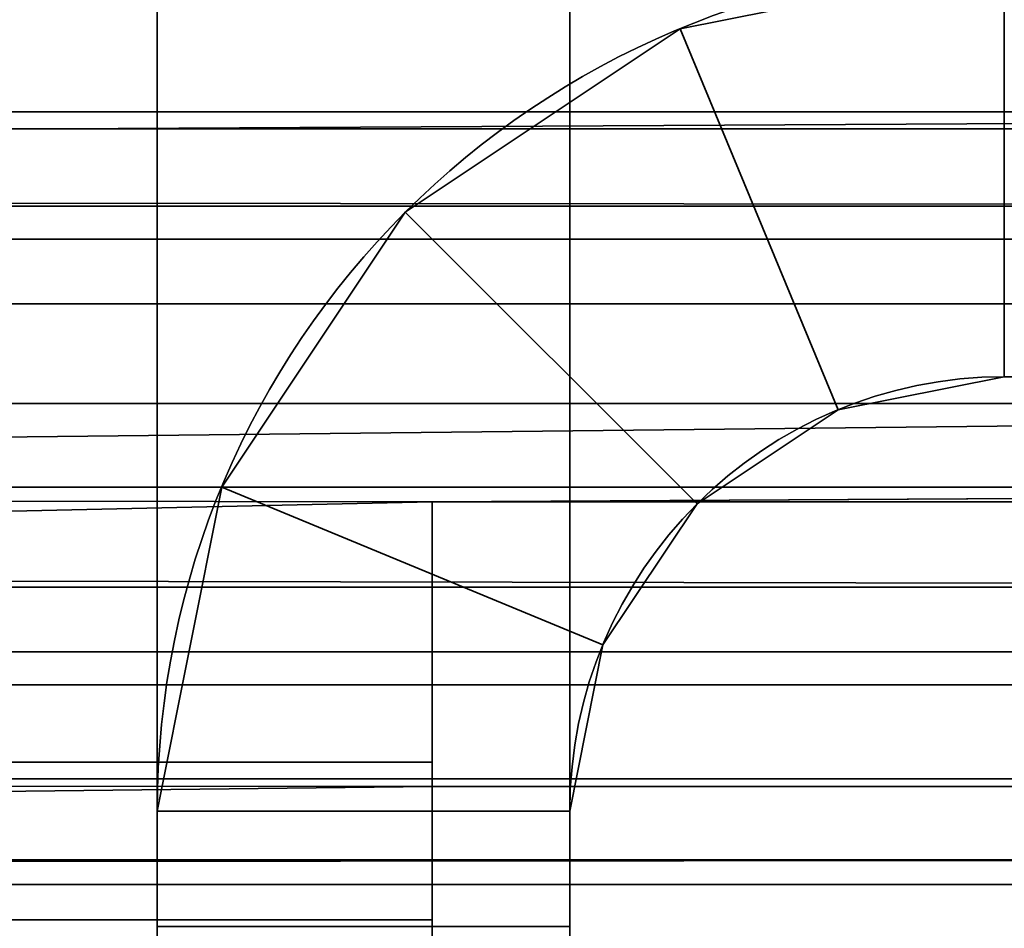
# Model space of a CAD drawing. Header units: millimetres. Extents: x -508 to 6708, y -110 to 248.
# Tile 400 of 656: x 301 to 304.58, y 12.99 to 16.3. Entities that reach past the tile are written whole.
import ezdxf

# ---------------------------------------------------------------- set-up
doc = ezdxf.new("R2010")
doc.units = ezdxf.units.MM
doc.layers.add('151', color=7, linetype='Continuous', true_color=0xffffff)

# ---------------------------------------------------------------- blocks, each defined once
blk = doc.blocks.new('UG_SURFACE_001')
at = {"layer": '151', "color": 252, "linetype": 'Continuous', "lineweight": 35}
for points in [[(507.5, -5.3, 2215.25), (507.5, 229.4, 2215.25), (-507.5, 229.4, 2215.25), (-507.5, -5.3, 2215.25)], [(-357.5, -5.3, 2065.2499), (-357.5, 229.4, 2065.2499), (357.5, 229.4, 2065.2499), (357.5, -5.3, 2065.2499)]]:
    blk.add_3dface(points, dxfattribs=at)
blk = doc.blocks.new('UG_SURFACE_205')
at = {"layer": '151', "color": 252, "linetype": 'Continuous', "lineweight": 35}
for points in [[(-314.5, -22.22, 2021.75), (314.5, -22.22, 2021.75), (314.5, 61.62, 2021.75), (-314.5, 61.62, 2021.75)], [(-313, -22.22, 2020.2501), (-313, 61.62, 2020.2501), (313, 61.62, 2020.2501), (313, -22.22, 2020.2501)]]:
    blk.add_3dface(points, dxfattribs=at)
blk = doc.blocks.new('UG_SURFACE_208')
at = {"layer": '151', "color": 7, "linetype": 'Continuous', "lineweight": 35}
for points in [[(-307.6246, 13.2428, 2014.8747), (-307.9577, 13.1529, 2015.2078), (307.9577, 13.1529, 2015.2078)], [(-307.6246, 13.2428, 2014.8747), (307.9577, 13.1529, 2015.2078), (307.6246, 13.2428, 2014.8747)], [(307.6246, 13.2428, 2014.8747), (-305.4727, 12.7126, 2012.7227), (-307.6246, 13.2428, 2014.8747)], [(307.6246, 13.2428, 2014.8747), (305.4727, 12.7126, 2012.7227), (-305.4727, 12.7126, 2012.7227)], [(307.9577, 13.1529, 2015.2078), (-307.9577, 13.1529, 2015.2078), (-310.367, 12.5024, 2017.617), (310.367, 12.5024, 2017.617)]]:
    blk.add_3dface(points, dxfattribs=at)
blk = doc.blocks.new('UG_SURFACE_211')
at = {"layer": '151', "color": 252, "linetype": 'Continuous', "lineweight": 35}
for points in [[(260.7, 15.9013, 2020.0155), (312, 15.9013, 2020.0155), (312, 17.08, 2020.2501), (260.7, 17.08, 2020.2501)], [(260.7, 16.4754, 2018.6298), (312, 16.4754, 2018.6298), (312, 15.9628, 2018.2872), (260.7, 15.9628, 2018.2872)], [(260.7, 15.6732, 2017.8893), (312, 15.9628, 2018.2872), (312, 15.6203, 2017.7746)], [(260.7, 15.6732, 2017.8893), (260.7, 15.9628, 2018.2872), (312, 15.9628, 2018.2872)], [(260.7, 14.9021, 2019.3479), (312, 14.9021, 2019.3479), (312, 15.9013, 2020.0155), (260.7, 15.9013, 2020.0155)], [(312, 15.6203, 2017.7746), (258.2, 15.6203, 2017.7746), (260.7, 15.6732, 2017.8893)], [(312, 15.5, 2017.17), (258.2, 15.5, 2017.17), (258.2, 15.6203, 2017.7746), (312, 15.6203, 2017.7746)], [(258.2, 15.5, 2017.17), (312, 15.5, 2017.17), (260.7, 15.5, 2015.1505)], [(312, 15.5, 2017.17), (312, 15.5, 2011.8301), (260.7, 15.5, 2011.8301), (260.7, 15.5, 2015.1505)], [(260.7, 15.5, 2011.8301), (312, 15.5, 2011.8301), (312, 15.2655, 2010.6514), (260.7, 15.2655, 2010.6514)], [(260.7, 15.2655, 2010.6514), (312, 15.2655, 2010.6514), (312, 14.5979, 2009.6521), (260.7, 14.5979, 2009.6521)], [(312, 14.9021, 2019.3479), (260.7, 14.9021, 2019.3479), (260.7, 14.3376, 2018.5719)], [(260.7, 14.3376, 2018.5719), (312, 14.2345, 2018.3487), (312, 14.9021, 2019.3479)], [(260.7, 14.5979, 2009.6521), (312, 14.5979, 2009.6521), (302.5, 14.5451, 2009.6006)], [(302.5, 14.5451, 2009.6006), (260.7, 13.5987, 2008.9846), (260.7, 14.5979, 2009.6521)], [(312, 14.5979, 2009.6521), (312, 14.5451, 2009.6006), (302.5, 14.5451, 2009.6006)], [(302.5, 14.5451, 2009.6006), (302.5, 13.5987, 2008.9846), (260.7, 13.5987, 2008.9846)], [(302.5, 13.5987, 2008.9846), (302.5, 14.5451, 2009.6006), (302.5, 13.5102, 2010.6864), (302.5, 13.0246, 2010.3703)], [(302.5, 13.5102, 2010.6864), (302.5, 14.5451, 2009.6006), (312, 14.5451, 2009.6006), (312, 13.5102, 2010.6864)], [(260.7, 14.3376, 2018.5719), (258.2, 14.3376, 2018.5719), (258.2, 14.2345, 2018.3487), (312, 14.2345, 2018.3487)], [(312, 14.2345, 2018.3487), (258.2, 14.2345, 2018.3487), (258.2, 14, 2017.17), (312, 14, 2017.17)], [(260.7, 14, 2015.1505), (312, 14, 2011.8301), (246.8, 14, 2017.17)], [(258.2, 14, 2017.17), (246.8, 14, 2017.17), (312, 14, 2011.8301)], [(312, 14, 2011.8301), (312, 14, 2017.17), (258.2, 14, 2017.17)], [(260.7, 14, 2015.1505), (260.7, 14, 2011.8301), (312, 14, 2011.8301)], [(260.7, 13.8797, 2011.2255), (312, 13.8797, 2011.2255), (312, 14, 2011.8301), (260.7, 14, 2011.8301)], [(260.7, 13.5372, 2010.7129), (312, 13.5372, 2010.7129), (312, 13.8797, 2011.2255), (260.7, 13.8797, 2011.2255)], [(302.5, 12.42, 2008.75), (260.7, 12.42, 2008.75), (260.7, 13.5987, 2008.9846), (302.5, 13.5987, 2008.9846)], [(302.5, 12.42, 2008.75), (302.5, 13.5987, 2008.9846), (302.5, 13.0246, 2010.3703), (302.5, 12.42, 2010.2501)], [(302.5, 13.5102, 2010.6864), (260.7, 13.5372, 2010.7129), (260.7, 13.0246, 2010.3703)], [(302.5, 13.5102, 2010.6864), (312, 13.5102, 2010.6864), (312, 13.5372, 2010.7129), (260.7, 13.5372, 2010.7129)], [(260.7, 13.0246, 2010.3703), (302.5, 13.0246, 2010.3703), (302.5, 13.5102, 2010.6864)], [(302.5, 13.0246, 2010.3703), (260.7, 13.0246, 2010.3703), (260.7, 12.42, 2010.2501), (302.5, 12.42, 2010.2501)]]:
    blk.add_3dface(points, dxfattribs=at)
blk = doc.blocks.new('UG_SURFACE_212')
at = {"layer": '151', "color": 252, "linetype": 'Continuous', "lineweight": 35}
for points in [[(303, 18, 62.55), (303, 13, 62.55), (301.5, 13, 62.55), (301.5, 18, 62.55)], [(303, 13, 73.95), (303, 18, 73.95), (301.5, 18, 73.95), (301.5, 13, 73.95)], [(303, 18, 1933.9499), (301.5, 18, 1933.9499), (301.5, 13, 1933.9499), (303, 13, 1933.9499)], [(301.5, 18, 1922.55), (303, 18, 1922.55), (303, 13, 1922.55), (301.5, 13, 1922.55)], [(303, 18, 1623.95), (301.5, 18, 1623.95), (301.5, 13, 1623.95), (303, 13, 1623.95)], [(303, 18, 1612.55), (303, 13, 1612.55), (301.5, 13, 1612.55), (301.5, 18, 1612.55)], [(303, 13, 1313.9499), (303, 18, 1313.9499), (301.5, 18, 1313.9499), (301.5, 13, 1313.9499)], [(303, 18, 1302.55), (303, 13, 1302.55), (301.5, 13, 1302.55), (301.5, 18, 1302.55)], [(303, 18, 1003.95), (301.5, 18, 1003.95), (301.5, 13, 1003.95), (303, 13, 1003.95)], [(303, 18, 992.55), (303, 13, 992.55), (301.5, 13, 992.55), (301.5, 18, 992.55)], [(303, 13, 693.95), (303, 18, 693.95), (301.5, 18, 693.95), (301.5, 13, 693.95)], [(303, 18, 682.55), (303, 13, 682.55), (301.5, 13, 682.55), (301.5, 18, 682.55)], [(303, 18, 372.55), (303, 13, 372.55), (301.5, 13, 372.55), (301.5, 18, 372.55)], [(301.5, 13, 73.95), (301.5, 18, 62.55), (301.5, 13, 62.55)], [(301.5, 13, 73.95), (301.5, 18, 73.95), (301.5, 18, 62.55)], [(301.5, 13, 383.95), (301.5, 18, 372.55), (301.5, 13, 372.55)], [(301.5, 13, 383.95), (301.5, 18, 383.95), (301.5, 18, 372.55)], [(301.5, 13, 693.95), (301.5, 18, 682.55), (301.5, 13, 682.55)], [(301.5, 13, 693.95), (301.5, 18, 693.95), (301.5, 18, 682.55)], [(301.5, 13, 1003.95), (301.5, 18, 992.55), (301.5, 13, 992.55)], [(301.5, 13, 1003.95), (301.5, 18, 1003.95), (301.5, 18, 992.55)], [(301.5, 13, 1313.9499), (301.5, 18, 1313.9499), (301.5, 18, 1302.55), (301.5, 13, 1302.55)], [(301.5, 13, 1623.95), (301.5, 18, 1612.55), (301.5, 13, 1612.55)], [(301.5, 13, 1623.95), (301.5, 18, 1623.95), (301.5, 18, 1612.55)], [(301.5, 13, 1933.9499), (301.5, 18, 1933.9499), (301.5, 18, 1922.55), (301.5, 13, 1922.55)], [(303, 18, 383.95), (301.5, 18, 383.95), (301.5, 13, 383.95), (303, 13, 383.95)], [(303, 13, 1922.55), (303, 18, 1933.9499), (303, 13, 1933.9499)], [(303, 13, 1922.55), (303, 18, 1922.55), (303, 18, 1933.9499)], [(303, 13, 682.55), (303, 18, 682.55), (303, 18, 693.95), (303, 13, 693.95)], [(303, 13, 1612.55), (303, 18, 1623.95), (303, 13, 1623.95)], [(303, 13, 1612.55), (303, 18, 1612.55), (303, 18, 1623.95)], [(303, 13, 372.55), (303, 18, 383.95), (303, 13, 383.95)], [(303, 13, 372.55), (303, 18, 372.55), (303, 18, 383.95)], [(303, 13, 1302.55), (303, 18, 1313.9499), (303, 13, 1313.9499)], [(303, 13, 1302.55), (303, 18, 1302.55), (303, 18, 1313.9499)], [(303, 13, 62.55), (303, 18, 73.95), (303, 13, 73.95)], [(303, 13, 62.55), (303, 18, 62.55), (303, 18, 73.95)], [(303, 13, 992.55), (303, 18, 992.55), (303, 18, 1003.95), (303, 13, 1003.95)], [(304.58, 16.5, 2006.2499), (303.4013, 16.2655, 2006.2499), (303.9754, 14.8797, 2006.2499), (304.58, 15, 2006.2499)], [(304.58, 16.5, 2006.2499), (304.58, 16.5, 1936.45), (303.4013, 16.2655, 1936.45), (303.4013, 16.2655, 2006.2499)], [(304.58, 15, -5.75), (303.9754, 14.8797, -5.75), (303.4013, 16.2655, -5.75), (304.58, 16.5, -5.75)], [(304.58, 16.5, 60.05), (304.58, 16.5, -5.75), (303.4013, 16.2655, -5.75), (303.4013, 16.2655, 60.05)], [(304.58, 16.5, 60.05), (303.4013, 16.2655, 60.05), (303.9754, 14.8797, 60.05), (304.58, 15, 60.05)], [(304.58, 15, 1936.45), (303.9754, 14.8797, 1936.45), (303.4013, 16.2655, 1936.45), (304.58, 16.5, 1936.45)], [(304.58, 16.5, 1920.05), (303.4013, 16.2655, 1920.05), (303.9754, 14.8797, 1920.05), (304.58, 15, 1920.05)], [(304.58, 16.5, 1920.05), (304.58, 16.5, 1626.4499), (303.4013, 16.2655, 1626.4499), (303.4013, 16.2655, 1920.05)], [(304.58, 15, 1626.4499), (303.9754, 14.8797, 1626.4499), (303.4013, 16.2655, 1626.4499), (304.58, 16.5, 1626.4499)], [(304.58, 16.5, 1610.05), (303.4013, 16.2655, 1610.05), (303.9754, 14.8797, 1610.05), (304.58, 15, 1610.05)], [(304.58, 16.5, 1610.05), (304.58, 16.5, 1316.45), (303.4013, 16.2655, 1316.45), (303.4013, 16.2655, 1610.05)], [(304.58, 15, 1316.45), (303.9754, 14.8797, 1316.45), (303.4013, 16.2655, 1316.45), (304.58, 16.5, 1316.45)], [(304.58, 16.5, 1300.05), (303.4013, 16.2655, 1300.05), (303.9754, 14.8797, 1300.05), (304.58, 15, 1300.05)], [(304.58, 16.5, 1300.05), (304.58, 16.5, 1006.4501), (303.4013, 16.2655, 1006.4501), (303.4013, 16.2655, 1300.05)], [(304.58, 15, 1006.4501), (303.9754, 14.8797, 1006.4501), (303.4013, 16.2655, 1006.4501), (304.58, 16.5, 1006.4501)], [(304.58, 16.5, 990.05), (303.4013, 16.2655, 990.05), (303.9754, 14.8797, 990.05), (304.58, 15, 990.05)], [(304.58, 16.5, 990.05), (304.58, 16.5, 696.45), (303.4013, 16.2655, 696.45), (303.4013, 16.2655, 990.05)], [(304.58, 15, 696.45), (303.9754, 14.8797, 696.45), (303.4013, 16.2655, 696.45), (304.58, 16.5, 696.45)], [(304.58, 16.5, 680.05), (303.4013, 16.2655, 680.05), (303.9754, 14.8797, 680.05), (304.58, 15, 680.05)], [(304.58, 16.5, 680.05), (304.58, 16.5, 386.45), (303.4013, 16.2655, 386.45), (303.4013, 16.2655, 680.05)], [(304.58, 15, 386.45), (303.9754, 14.8797, 386.45), (303.4013, 16.2655, 386.45), (304.58, 16.5, 386.45)], [(304.58, 16.5, 370.05), (304.58, 16.5, 76.45), (303.4013, 16.2655, 76.45), (303.4013, 16.2655, 370.05)], [(304.58, 15, 76.45), (303.9754, 14.8797, 76.45), (303.4013, 16.2655, 76.45), (304.58, 16.5, 76.45)], [(304.58, 16.5, 370.05), (303.4013, 16.2655, 370.05), (303.9754, 14.8797, 370.05), (304.58, 15, 370.05)], [(303.4628, 14.5372, 2006.2499), (303.9754, 14.8797, 2006.2499), (303.4013, 16.2655, 2006.2499), (302.4021, 15.5979, 2006.2499)], [(303.4013, 16.2655, 2006.2499), (303.4013, 16.2655, 1936.45), (302.4021, 15.5979, 1936.45), (302.4021, 15.5979, 2006.2499)], [(302.4021, 15.5979, -5.75), (303.4013, 16.2655, -5.75), (303.9754, 14.8797, -5.75), (303.4628, 14.5372, -5.75)], [(303.4013, 16.2655, 60.05), (303.4013, 16.2655, -5.75), (302.4021, 15.5979, -5.75), (302.4021, 15.5979, 60.05)], [(303.4628, 14.5372, 60.05), (303.9754, 14.8797, 60.05), (303.4013, 16.2655, 60.05), (302.4021, 15.5979, 60.05)], [(302.4021, 15.5979, 1936.45), (303.4013, 16.2655, 1936.45), (303.9754, 14.8797, 1936.45), (303.4628, 14.5372, 1936.45)], [(303.4628, 14.5372, 1920.05), (303.9754, 14.8797, 1920.05), (303.4013, 16.2655, 1920.05), (302.4021, 15.5979, 1920.05)], [(303.4013, 16.2655, 1920.05), (303.4013, 16.2655, 1626.4499), (302.4021, 15.5979, 1626.4499), (302.4021, 15.5979, 1920.05)], [(302.4021, 15.5979, 1626.4499), (303.4013, 16.2655, 1626.4499), (303.9754, 14.8797, 1626.4499), (303.4628, 14.5372, 1626.4499)], [(303.4628, 14.5372, 1610.05), (303.9754, 14.8797, 1610.05), (303.4013, 16.2655, 1610.05), (302.4021, 15.5979, 1610.05)], [(303.4013, 16.2655, 1610.05), (303.4013, 16.2655, 1316.45), (302.4021, 15.5979, 1316.45), (302.4021, 15.5979, 1610.05)], [(302.4021, 15.5979, 1316.45), (303.4013, 16.2655, 1316.45), (303.9754, 14.8797, 1316.45), (303.4628, 14.5372, 1316.45)], [(303.4628, 14.5372, 1300.05), (303.9754, 14.8797, 1300.05), (303.4013, 16.2655, 1300.05), (302.4021, 15.5979, 1300.05)], [(303.4013, 16.2655, 1300.05), (303.4013, 16.2655, 1006.4501), (302.4021, 15.5979, 1006.4501), (302.4021, 15.5979, 1300.05)], [(302.4021, 15.5979, 1006.4501), (303.4013, 16.2655, 1006.4501), (303.9754, 14.8797, 1006.4501), (303.4628, 14.5372, 1006.4501)], [(303.4628, 14.5372, 990.05), (303.9754, 14.8797, 990.05), (303.4013, 16.2655, 990.05), (302.4021, 15.5979, 990.05)], [(303.4013, 16.2655, 990.05), (303.4013, 16.2655, 696.45), (302.4021, 15.5979, 696.45), (302.4021, 15.5979, 990.05)], [(302.4021, 15.5979, 696.45), (303.4013, 16.2655, 696.45), (303.9754, 14.8797, 696.45), (303.4628, 14.5372, 696.45)], [(303.4628, 14.5372, 680.05), (303.9754, 14.8797, 680.05), (303.4013, 16.2655, 680.05), (302.4021, 15.5979, 680.05)], [(303.4013, 16.2655, 680.05), (303.4013, 16.2655, 386.45), (302.4021, 15.5979, 386.45), (302.4021, 15.5979, 680.05)], [(302.4021, 15.5979, 386.45), (303.4013, 16.2655, 386.45), (303.9754, 14.8797, 386.45), (303.4628, 14.5372, 386.45)], [(303.4013, 16.2655, 370.05), (303.4013, 16.2655, 76.45), (302.4021, 15.5979, 76.45), (302.4021, 15.5979, 370.05)], [(302.4021, 15.5979, 76.45), (303.4013, 16.2655, 76.45), (303.9754, 14.8797, 76.45), (303.4628, 14.5372, 76.45)], [(303.4628, 14.5372, 370.05), (303.9754, 14.8797, 370.05), (303.4013, 16.2655, 370.05), (302.4021, 15.5979, 370.05)], [(303.1203, 14.0246, 2006.2499), (303.4628, 14.5372, 2006.2499), (302.4021, 15.5979, 2006.2499), (301.7344, 14.5987, 2006.2499)], [(302.4021, 15.5979, 2006.2499), (302.4021, 15.5979, 1936.45), (301.7344, 14.5987, 1936.45), (301.7344, 14.5987, 2006.2499)], [(301.7344, 14.5987, -5.75), (302.4021, 15.5979, -5.75), (303.4628, 14.5372, -5.75), (303.1203, 14.0246, -5.75)], [(302.4021, 15.5979, 60.05), (302.4021, 15.5979, -5.75), (301.7344, 14.5987, -5.75), (301.7344, 14.5987, 60.05)], [(302.4021, 15.5979, 60.05), (301.7344, 14.5987, 60.05), (303.1203, 14.0246, 60.05), (303.4628, 14.5372, 60.05)], [(303.4628, 14.5372, 1936.45), (303.1203, 14.0246, 1936.45), (301.7344, 14.5987, 1936.45), (302.4021, 15.5979, 1936.45)], [(302.4021, 15.5979, 1920.05), (301.7344, 14.5987, 1920.05), (303.1203, 14.0246, 1920.05), (303.4628, 14.5372, 1920.05)], [(302.4021, 15.5979, 1920.05), (302.4021, 15.5979, 1626.4499), (301.7344, 14.5987, 1626.4499), (301.7344, 14.5987, 1920.05)], [(303.4628, 14.5372, 1626.4499), (303.1203, 14.0246, 1626.4499), (301.7344, 14.5987, 1626.4499), (302.4021, 15.5979, 1626.4499)], [(302.4021, 15.5979, 1610.05), (301.7344, 14.5987, 1610.05), (303.1203, 14.0246, 1610.05), (303.4628, 14.5372, 1610.05)], [(302.4021, 15.5979, 1610.05), (302.4021, 15.5979, 1316.45), (301.7344, 14.5987, 1316.45), (301.7344, 14.5987, 1610.05)], [(303.4628, 14.5372, 1316.45), (303.1203, 14.0246, 1316.45), (301.7344, 14.5987, 1316.45), (302.4021, 15.5979, 1316.45)], [(302.4021, 15.5979, 1300.05), (301.7344, 14.5987, 1300.05), (303.1203, 14.0246, 1300.05), (303.4628, 14.5372, 1300.05)], [(302.4021, 15.5979, 1300.05), (302.4021, 15.5979, 1006.4501), (301.7344, 14.5987, 1006.4501), (301.7344, 14.5987, 1300.05)], [(303.4628, 14.5372, 1006.4501), (303.1203, 14.0246, 1006.4501), (301.7344, 14.5987, 1006.4501), (302.4021, 15.5979, 1006.4501)], [(302.4021, 15.5979, 990.05), (301.7344, 14.5987, 990.05), (303.1203, 14.0246, 990.05), (303.4628, 14.5372, 990.05)], [(302.4021, 15.5979, 990.05), (302.4021, 15.5979, 696.45), (301.7344, 14.5987, 696.45), (301.7344, 14.5987, 990.05)], [(303.4628, 14.5372, 696.45), (303.1203, 14.0246, 696.45), (301.7344, 14.5987, 696.45), (302.4021, 15.5979, 696.45)], [(302.4021, 15.5979, 680.05), (301.7344, 14.5987, 680.05), (303.1203, 14.0246, 680.05), (303.4628, 14.5372, 680.05)], [(302.4021, 15.5979, 680.05), (302.4021, 15.5979, 386.45), (301.7344, 14.5987, 386.45), (301.7344, 14.5987, 680.05)], [(303.4628, 14.5372, 386.45), (303.1203, 14.0246, 386.45), (301.7344, 14.5987, 386.45), (302.4021, 15.5979, 386.45)], [(302.4021, 15.5979, 370.05), (302.4021, 15.5979, 76.45), (301.7344, 14.5987, 76.45), (301.7344, 14.5987, 370.05)], [(303.4628, 14.5372, 76.45), (303.1203, 14.0246, 76.45), (301.7344, 14.5987, 76.45), (302.4021, 15.5979, 76.45)], [(302.4021, 15.5979, 370.05), (301.7344, 14.5987, 370.05), (303.1203, 14.0246, 370.05), (303.4628, 14.5372, 370.05)], [(303.9754, 14.8797, 2006.2499), (303.9754, 14.8797, 1936.45), (304.58, 15, 1936.45), (304.58, 15, 2006.2499)], [(303.9754, 14.8797, 60.05), (303.9754, 14.8797, -5.75), (304.58, 15, -5.75), (304.58, 15, 60.05)], [(303.9754, 14.8797, 1920.05), (303.9754, 14.8797, 1626.4499), (304.58, 15, 1626.4499), (304.58, 15, 1920.05)], [(303.9754, 14.8797, 1610.05), (303.9754, 14.8797, 1316.45), (304.58, 15, 1316.45), (304.58, 15, 1610.05)], [(303.9754, 14.8797, 1300.05), (303.9754, 14.8797, 1006.4501), (304.58, 15, 1006.4501), (304.58, 15, 1300.05)], [(303.9754, 14.8797, 990.05), (303.9754, 14.8797, 696.45), (304.58, 15, 696.45), (304.58, 15, 990.05)], [(303.9754, 14.8797, 680.05), (303.9754, 14.8797, 386.45), (304.58, 15, 386.45), (304.58, 15, 680.05)], [(303.9754, 14.8797, 370.05), (303.9754, 14.8797, 76.45), (304.58, 15, 76.45), (304.58, 15, 370.05)], [(303.4628, 14.5372, 2006.2499), (303.4628, 14.5372, 1936.45), (303.9754, 14.8797, 1936.45), (303.9754, 14.8797, 2006.2499)], [(303.4628, 14.5372, 60.05), (303.4628, 14.5372, -5.75), (303.9754, 14.8797, -5.75), (303.9754, 14.8797, 60.05)], [(303.4628, 14.5372, 1920.05), (303.4628, 14.5372, 1626.4499), (303.9754, 14.8797, 1626.4499), (303.9754, 14.8797, 1920.05)], [(303.4628, 14.5372, 1610.05), (303.4628, 14.5372, 1316.45), (303.9754, 14.8797, 1316.45), (303.9754, 14.8797, 1610.05)], [(303.4628, 14.5372, 1300.05), (303.4628, 14.5372, 1006.4501), (303.9754, 14.8797, 1006.4501), (303.9754, 14.8797, 1300.05)], [(303.4628, 14.5372, 990.05), (303.4628, 14.5372, 696.45), (303.9754, 14.8797, 696.45), (303.9754, 14.8797, 990.05)], [(303.4628, 14.5372, 680.05), (303.4628, 14.5372, 386.45), (303.9754, 14.8797, 386.45), (303.9754, 14.8797, 680.05)], [(303.4628, 14.5372, 370.05), (303.4628, 14.5372, 76.45), (303.9754, 14.8797, 76.45), (303.9754, 14.8797, 370.05)], [(303, 13.42, 2006.2499), (303.1203, 14.0246, 2006.2499), (301.7344, 14.5987, 2006.2499), (301.5, 13.42, 2006.2499)], [(301.7344, 14.5987, 2006.2499), (301.7344, 14.5987, 1936.45), (301.5, 13.42, 1936.45), (301.5, 13.42, 2006.2499)], [(301.5, 13.42, -5.75), (301.7344, 14.5987, -5.75), (303.1203, 14.0246, -5.75), (303, 13.42, -5.75)], [(301.7344, 14.5987, 60.05), (301.7344, 14.5987, -5.75), (301.5, 13.42, -5.75), (301.5, 13.42, 60.05)], [(303, 13.42, 60.05), (303.1203, 14.0246, 60.05), (301.7344, 14.5987, 60.05), (301.5, 13.42, 60.05)], [(301.5, 13.42, 1936.45), (301.7344, 14.5987, 1936.45), (303.1203, 14.0246, 1936.45), (303, 13.42, 1936.45)], [(303, 13.42, 1920.05), (303.1203, 14.0246, 1920.05), (301.7344, 14.5987, 1920.05), (301.5, 13.42, 1920.05)], [(301.7344, 14.5987, 1920.05), (301.7344, 14.5987, 1626.4499), (301.5, 13.42, 1626.4499), (301.5, 13.42, 1920.05)], [(301.5, 13.42, 1626.4499), (301.7344, 14.5987, 1626.4499), (303.1203, 14.0246, 1626.4499), (303, 13.42, 1626.4499)], [(303, 13.42, 1610.05), (303.1203, 14.0246, 1610.05), (301.7344, 14.5987, 1610.05), (301.5, 13.42, 1610.05)], [(301.7344, 14.5987, 1610.05), (301.7344, 14.5987, 1316.45), (301.5, 13.42, 1316.45), (301.5, 13.42, 1610.05)], [(301.5, 13.42, 1316.45), (301.7344, 14.5987, 1316.45), (303.1203, 14.0246, 1316.45), (303, 13.42, 1316.45)], [(303, 13.42, 1300.05), (303.1203, 14.0246, 1300.05), (301.7344, 14.5987, 1300.05), (301.5, 13.42, 1300.05)], [(301.7344, 14.5987, 1300.05), (301.7344, 14.5987, 1006.4501), (301.5, 13.42, 1006.4501), (301.5, 13.42, 1300.05)], [(301.5, 13.42, 1006.4501), (301.7344, 14.5987, 1006.4501), (303.1203, 14.0246, 1006.4501), (303, 13.42, 1006.4501)], [(303, 13.42, 990.05), (303.1203, 14.0246, 990.05), (301.7344, 14.5987, 990.05), (301.5, 13.42, 990.05)], [(301.7344, 14.5987, 990.05), (301.7344, 14.5987, 696.45), (301.5, 13.42, 696.45), (301.5, 13.42, 990.05)], [(301.5, 13.42, 696.45), (301.7344, 14.5987, 696.45), (303.1203, 14.0246, 696.45), (303, 13.42, 696.45)], [(303, 13.42, 680.05), (303.1203, 14.0246, 680.05), (301.7344, 14.5987, 680.05), (301.5, 13.42, 680.05)], [(301.7344, 14.5987, 680.05), (301.7344, 14.5987, 386.45), (301.5, 13.42, 386.45), (301.5, 13.42, 680.05)], [(301.5, 13.42, 386.45), (301.7344, 14.5987, 386.45), (303.1203, 14.0246, 386.45), (303, 13.42, 386.45)], [(301.7344, 14.5987, 370.05), (301.7344, 14.5987, 76.45), (301.5, 13.42, 76.45), (301.5, 13.42, 370.05)], [(301.5, 13.42, 76.45), (301.7344, 14.5987, 76.45), (303.1203, 14.0246, 76.45), (303, 13.42, 76.45)], [(303, 13.42, 370.05), (303.1203, 14.0246, 370.05), (301.7344, 14.5987, 370.05), (301.5, 13.42, 370.05)], [(303.1203, 14.0246, 2006.2499), (303.1203, 14.0246, 1936.45), (303.4628, 14.5372, 1936.45), (303.4628, 14.5372, 2006.2499)], [(303.1203, 14.0246, 60.05), (303.1203, 14.0246, -5.75), (303.4628, 14.5372, -5.75), (303.4628, 14.5372, 60.05)], [(303.1203, 14.0246, 1920.05), (303.1203, 14.0246, 1626.4499), (303.4628, 14.5372, 1626.4499), (303.4628, 14.5372, 1920.05)], [(303.1203, 14.0246, 1610.05), (303.1203, 14.0246, 1316.45), (303.4628, 14.5372, 1316.45), (303.4628, 14.5372, 1610.05)], [(303.1203, 14.0246, 1300.05), (303.1203, 14.0246, 1006.4501), (303.4628, 14.5372, 1006.4501), (303.4628, 14.5372, 1300.05)], [(303.1203, 14.0246, 990.05), (303.1203, 14.0246, 696.45), (303.4628, 14.5372, 696.45), (303.4628, 14.5372, 990.05)], [(303.1203, 14.0246, 680.05), (303.1203, 14.0246, 386.45), (303.4628, 14.5372, 386.45), (303.4628, 14.5372, 680.05)], [(303.1203, 14.0246, 370.05), (303.1203, 14.0246, 76.45), (303.4628, 14.5372, 76.45), (303.4628, 14.5372, 370.05)], [(303, 13.42, 2006.2499), (303, 13.42, 1936.45), (303.1203, 14.0246, 1936.45), (303.1203, 14.0246, 2006.2499)], [(303, 13.42, 60.05), (303, 13.42, -5.75), (303.1203, 14.0246, -5.75), (303.1203, 14.0246, 60.05)], [(303, 13.42, 1920.05), (303, 13.42, 1626.4499), (303.1203, 14.0246, 1626.4499), (303.1203, 14.0246, 1920.05)], [(303, 13.42, 1610.05), (303, 13.42, 1316.45), (303.1203, 14.0246, 1316.45), (303.1203, 14.0246, 1610.05)], [(303, 13.42, 1300.05), (303, 13.42, 1006.4501), (303.1203, 14.0246, 1006.4501), (303.1203, 14.0246, 1300.05)], [(303, 13.42, 990.05), (303, 13.42, 696.45), (303.1203, 14.0246, 696.45), (303.1203, 14.0246, 990.05)], [(303, 13.42, 680.05), (303, 13.42, 386.45), (303.1203, 14.0246, 386.45), (303.1203, 14.0246, 680.05)], [(303, 13.42, 370.05), (303, 13.42, 76.45), (303.1203, 14.0246, 76.45), (303.1203, 14.0246, 370.05)], [(301.5, 13.42, 2006.2499), (301.5, 5, 2006.2499), (303, 5, 2006.2499), (303, 13.42, 2006.2499)], [(303, 13.42, -5.75), (303, 5, -5.75), (301.5, 5, -5.75), (301.5, 13.42, -5.75)], [(301.5, 13.42, 60.05), (301.5, 13, 60.05), (303, 13, 60.05), (303, 13.42, 60.05)], [(303, 13.42, 1936.45), (303, 13, 1936.45), (301.5, 13, 1936.45), (301.5, 13.42, 1936.45)], [(301.5, 13.42, 1920.05), (301.5, 13, 1920.05), (303, 13, 1920.05), (303, 13.42, 1920.05)], [(303, 13.42, 1626.4499), (303, 13, 1626.4499), (301.5, 13, 1626.4499), (301.5, 13.42, 1626.4499)], [(301.5, 13.42, 1610.05), (301.5, 13, 1610.05), (303, 13, 1610.05), (303, 13.42, 1610.05)], [(303, 13.42, 1316.45), (303, 13, 1316.45), (301.5, 13, 1316.45), (301.5, 13.42, 1316.45)], [(301.5, 13.42, 1300.05), (301.5, 13, 1300.05), (303, 13, 1300.05), (303, 13.42, 1300.05)], [(303, 13.42, 1006.4501), (303, 13, 1006.4501), (301.5, 13, 1006.4501), (301.5, 13.42, 1006.4501)], [(301.5, 13.42, 990.05), (301.5, 13, 990.05), (303, 13, 990.05), (303, 13.42, 990.05)], [(303, 13.42, 696.45), (303, 13, 696.45), (301.5, 13, 696.45), (301.5, 13.42, 696.45)], [(301.5, 13.42, 680.05), (301.5, 13, 680.05), (303, 13, 680.05), (303, 13.42, 680.05)], [(303, 13.42, 386.45), (303, 13, 386.45), (301.5, 13, 386.45), (301.5, 13.42, 386.45)], [(303, 13.42, 76.45), (303, 13, 76.45), (301.5, 13, 76.45), (301.5, 13.42, 76.45)], [(301.5, 13.42, 370.05), (301.5, 13, 370.05), (303, 13, 370.05), (303, 13.42, 370.05)], [(301.5, 13, 60.05), (301.5, 13.42, 60.05), (301.5, 13.42, -5.75), (301.5, 5, -5.75)], [(301.5, 13, 370.05), (301.5, 13.42, 76.45), (301.5, 13, 76.45)], [(301.5, 13, 370.05), (301.5, 13.42, 370.05), (301.5, 13.42, 76.45)], [(301.5, 13, 680.05), (301.5, 13.42, 386.45), (301.5, 13, 386.45)], [(301.5, 13, 680.05), (301.5, 13.42, 680.05), (301.5, 13.42, 386.45)], [(301.5, 13, 990.05), (301.5, 13.42, 696.45), (301.5, 13, 696.45)], [(301.5, 13, 1300.05), (301.5, 13.42, 1006.4501), (301.5, 13, 1006.4501)], [(301.5, 13, 990.05), (301.5, 13.42, 990.05), (301.5, 13.42, 696.45)], [(301.5, 13, 1300.05), (301.5, 13.42, 1300.05), (301.5, 13.42, 1006.4501)], [(301.5, 13, 1610.05), (301.5, 13.42, 1316.45), (301.5, 5, 2006.2499)], [(301.5, 13.42, 1316.45), (301.5, 13, 1316.45), (301.5, 5, 2006.2499)], [(301.5, 13, 1610.05), (301.5, 13.42, 1610.05), (301.5, 13.42, 1316.45)], [(301.5, 13, 1920.05), (301.5, 13.42, 1626.4499), (301.5, 5, 2006.2499)], [(301.5, 13.42, 1626.4499), (301.5, 13, 1626.4499), (301.5, 5, 2006.2499)], [(301.5, 13, 1920.05), (301.5, 13.42, 1920.05), (301.5, 13.42, 1626.4499)], [(301.5, 5, 2006.2499), (301.5, 13.42, 2006.2499), (301.5, 13.42, 1936.45), (301.5, 13, 1936.45)], [(303, 13, 696.45), (303, 13.42, 990.05), (303, 13, 990.05)], [(303, 13, 696.45), (303, 13.42, 696.45), (303, 13.42, 990.05)], [(303, 13, 1936.45), (303, 13.42, 1936.45), (303, 13.42, 2006.2499), (303, 5, 2006.2499)], [(303, 13, 1626.4499), (303, 13.42, 1920.05), (303, 13, 1920.05)], [(303, 13, 386.45), (303, 13.42, 680.05), (303, 5, -5.75)], [(303, 13.42, 680.05), (303, 13, 680.05), (303, 5, -5.75)], [(303, 13, 1626.4499), (303, 13.42, 1626.4499), (303, 13.42, 1920.05)], [(303, 13, 1316.45), (303, 13.42, 1610.05), (303, 13, 1610.05)], [(303, 13, 386.45), (303, 13.42, 386.45), (303, 13.42, 680.05)], [(303, 13, 1006.4501), (303, 13.42, 1300.05), (303, 13, 1300.05)], [(303, 13, 76.45), (303, 13.42, 370.05), (303, 5, -5.75)], [(303, 13.42, 370.05), (303, 13, 370.05), (303, 5, -5.75)], [(303, 13, 1316.45), (303, 13.42, 1316.45), (303, 13.42, 1610.05)], [(303, 13, 76.45), (303, 13.42, 76.45), (303, 13.42, 370.05)], [(303, 13, 1006.4501), (303, 13.42, 1006.4501), (303, 13.42, 1300.05)], [(303, 5, -5.75), (303, 13.42, -5.75), (303, 13.42, 60.05), (303, 13, 60.05)], [(301.5, 13, 60.05), (301.5, 13, 62.55), (303, 13, 62.55), (303, 13, 60.05)], [(301.5, 13, 73.95), (301.5, 13, 76.45), (303, 13, 76.45), (303, 13, 73.95)], [(301.5, 13, 1933.9499), (301.5, 13, 1936.45), (303, 13, 1936.45), (303, 13, 1933.9499)], [(301.5, 13, 1920.05), (301.5, 13, 1922.55), (303, 13, 1922.55), (303, 13, 1920.05)], [(301.5, 13, 1623.95), (301.5, 13, 1626.4499), (303, 13, 1626.4499), (303, 13, 1623.95)], [(301.5, 13, 1610.05), (301.5, 13, 1612.55), (303, 13, 1612.55), (303, 13, 1610.05)], [(301.5, 13, 1313.9499), (301.5, 13, 1316.45), (303, 13, 1316.45), (303, 13, 1313.9499)], [(301.5, 13, 1300.05), (301.5, 13, 1302.55), (303, 13, 1302.55), (303, 13, 1300.05)], [(301.5, 13, 1003.95), (301.5, 13, 1006.4501), (303, 13, 1006.4501), (303, 13, 1003.95)], [(301.5, 13, 990.05), (301.5, 13, 992.55), (303, 13, 992.55), (303, 13, 990.05)], [(301.5, 13, 693.95), (301.5, 13, 696.45), (303, 13, 696.45), (303, 13, 693.95)], [(301.5, 13, 680.05), (301.5, 13, 682.55), (303, 13, 682.55), (303, 13, 680.05)], [(301.5, 13, 370.05), (301.5, 13, 372.55), (303, 13, 372.55), (303, 13, 370.05)], [(301.5, 5, -5.75), (301.5, 13, 76.45), (301.5, 13, 73.95)], [(301.5, 13, 73.95), (301.5, 13, 62.55), (301.5, 5, -5.75)], [(301.5, 5, -5.75), (301.5, 13, 372.55), (301.5, 13, 370.05)], [(301.5, 5, -5.75), (301.5, 13, 383.95), (301.5, 13, 372.55)], [(301.5, 13, 370.05), (301.5, 13, 76.45), (301.5, 5, -5.75)], [(301.5, 13, 62.55), (301.5, 13, 60.05), (301.5, 5, -5.75)], [(301.5, 5, -5.75), (301.5, 13, 386.45), (301.5, 13, 383.95)], [(301.5, 5, -5.75), (301.5, 13, 682.55), (301.5, 13, 680.05)], [(301.5, 5, -5.75), (301.5, 13, 992.55), (301.5, 13, 990.05)], [(301.5, 5, -5.75), (301.5, 13, 693.95), (301.5, 13, 682.55)], [(301.5, 13, 680.05), (301.5, 13, 386.45), (301.5, 5, -5.75)], [(301.5, 5, -5.75), (301.5, 13, 1003.95), (301.5, 13, 992.55)], [(301.5, 13, 990.05), (301.5, 13, 696.45), (301.5, 5, -5.75)], [(301.5, 5, -5.75), (301.5, 13, 696.45), (301.5, 13, 693.95)], [(301.5, 5, -5.75), (301.5, 13, 1006.4501), (301.5, 13, 1003.95)], [(301.5, 5, -5.75), (301.5, 13, 1300.05), (301.5, 13, 1006.4501)], [(301.5, 5, -5.75), (301.5, 13, 1302.55), (301.5, 13, 1300.05)], [(301.5, 5, -5.75), (301.5, 13, 1313.9499), (301.5, 13, 1302.55)], [(301.5, 5, 2006.2499), (301.5, 13, 1623.95), (301.5, 13, 1612.55)], [(301.5, 5, 2006.2499), (301.5, 13, 1626.4499), (301.5, 13, 1623.95)], [(301.5, 13, 1612.55), (301.5, 13, 1610.05), (301.5, 5, 2006.2499)], [(301.5, 5, -5.75), (301.5, 5, 2006.2499), (301.5, 13, 1316.45), (301.5, 13, 1313.9499)], [(301.5, 5, 2006.2499), (301.5, 13, 1922.55), (301.5, 13, 1920.05)], [(301.5, 5, 2006.2499), (301.5, 13, 1936.45), (301.5, 13, 1933.9499)], [(301.5, 13, 1933.9499), (301.5, 13, 1922.55), (301.5, 5, 2006.2499)], [(301.5, 13, 383.95), (301.5, 13, 386.45), (303, 13, 386.45), (303, 13, 383.95)], [(303, 5, 2006.2499), (303, 13, 693.95), (303, 13, 696.45)], [(303, 5, 2006.2499), (303, 13, 1920.05), (303, 13, 1922.55)], [(303, 5, 2006.2499), (303, 13, 682.55), (303, 13, 693.95)], [(303, 13, 696.45), (303, 13, 990.05), (303, 5, 2006.2499)], [(303, 13, 1922.55), (303, 13, 1933.9499), (303, 5, 2006.2499)], [(303, 13, 1933.9499), (303, 13, 1936.45), (303, 5, 2006.2499)], [(303, 5, 2006.2499), (303, 13, 1623.95), (303, 13, 1626.4499)], [(303, 5, 2006.2499), (303, 13, 1313.9499), (303, 13, 1316.45)], [(303, 13, 990.05), (303, 13, 992.55), (303, 5, 2006.2499)], [(303, 5, 2006.2499), (303, 13, 1612.55), (303, 13, 1623.95)], [(303, 13, 1626.4499), (303, 13, 1920.05), (303, 5, 2006.2499)], [(303, 5, 2006.2499), (303, 13, 1302.55), (303, 13, 1313.9499)], [(303, 13, 1316.45), (303, 13, 1610.05), (303, 5, 2006.2499)], [(303, 5, -5.75), (303, 13, 372.55), (303, 13, 383.95)], [(303, 5, 2006.2499), (303, 13, 1610.05), (303, 13, 1612.55)], [(303, 5, 2006.2499), (303, 13, 1300.05), (303, 13, 1302.55)], [(303, 5, -5.75), (303, 13, 370.05), (303, 13, 372.55)], [(303, 13, 383.95), (303, 13, 386.45), (303, 5, -5.75)], [(303, 5, 2006.2499), (303, 13, 1006.4501), (303, 13, 1300.05)], [(303, 5, 2006.2499), (303, 13, 1003.95), (303, 13, 1006.4501)], [(303, 5, 2006.2499), (303, 5, -5.75), (303, 13, 680.05), (303, 13, 682.55)], [(303, 5, 2006.2499), (303, 13, 992.55), (303, 13, 1003.95)], [(303, 5, -5.75), (303, 13, 73.95), (303, 13, 76.45)], [(303, 5, -5.75), (303, 13, 60.05), (303, 13, 62.55)], [(303, 13, 62.55), (303, 13, 73.95), (303, 5, -5.75)]]:
    blk.add_3dface(points, dxfattribs=at)
blk = doc.blocks.new('UG_SURFACE_226')
at = {"layer": '151', "color": 41, "linetype": 'Continuous', "lineweight": 35}
for points in [[(296.65, 10.15, 2003.9001), (296.65, 228.15, 2003.9001), (308.5, 228.15, 2015.7499), (308.5, 202.3, 2015.7499)], [(296.65, 10.15, 2003.9001), (308.5, 202.3, 2015.7499), (301, 18.5, 2008.25)]]:
    blk.add_3dface(points, dxfattribs=at)
blk = doc.blocks.new('UG_SURFACE_237')
at = {"layer": '151', "color": 41, "linetype": 'Continuous', "lineweight": 35}
for points in [[(296.65, 10.15, -4.75), (296.65, 228.15, -4.75), (308.5, 228.15, -4.75), (308.5, 202.3, -4.75)], [(296.65, 10.15, -4.75), (308.5, 202.3, -4.75), (301, 18.5, -4.75)]]:
    blk.add_3dface(points, dxfattribs=at)

msp = doc.modelspace()

# ---------------------------------------------------------------- linework, layer by layer
at = {"layer": '151', "color": 253, "linetype": 'Continuous', "lineweight": -3}
for p, q in [((301.5, 18, 73.95), (301.5, 13, 73.95)), ((301.5, 18, 1933.95), (301.5, 13, 1933.95)), ((301.5, 13, 62.55), (301.5, 18, 62.55)), ((301.5, 13, 1922.55), (301.5, 18, 1922.55)), ((301.5, 13, 1302.55), (301.5, 18, 1302.55)), ((301.5, 18, 383.95), (301.5, 13, 383.95)), ((301.5, 18, 1003.95), (301.5, 13, 1003.95)), ((301.5, 18, 1313.95), (301.5, 13, 1313.95)), ((301.5, 13, 372.55), (301.5, 18, 372.55)), ((301.5, 18, 693.95), (301.5, 13, 693.95)), ((301.5, 18, 1623.95), (301.5, 13, 1623.95)), ((301.5, 13, 992.55), (301.5, 18, 992.55)), ((301.5, 13, 682.55), (301.5, 18, 682.55)), ((301.5, 13, 1612.55), (301.5, 18, 1612.55)), ((303, 18, 1003.95), (303, 13, 1003.95)), ((303, 18, 693.95), (303, 13, 693.95)), ((303, 18, 1922.55), (303, 13, 1922.55)), ((303, 18, 1313.95), (303, 13, 1313.95)), ((303, 18, 1623.95), (303, 13, 1623.95)), ((303, 13, 992.55), (303, 18, 992.55)), ((303, 13, 1933.95), (303, 18, 1933.95)), ((303, 13, 62.55), (303, 18, 62.55)), ((303, 13, 1612.55), (303, 18, 1612.55)), ((303, 13, 682.55), (303, 18, 682.55)), ((303, 18, 383.95), (303, 13, 383.95)), ((303, 13, 1302.55), (303, 18, 1302.55)), ((303, 13, 372.55), (303, 18, 372.55)), ((303, 18, 73.95), (303, 13, 73.95)), ((312, 15.5, 2017.17), (258.2, 15.5, 2017.17)), ((312, 15.5, 2011.83), (260.7, 15.5, 2011.83)), ((304.58, 15, 1316.45), (307.9006, 15, 1316.45)), ((304.58, 15, 990.05), (307.9006, 15, 990.05)), ((304.58, 15, 1610.05), (307.9006, 15, 1610.05)), ((304.58, 15, 76.45), (307.9006, 15, 76.45)), ((307.9006, 15, 386.45), (304.58, 15, 386.45)), ((307.9006, 15, 1936.45), (304.58, 15, 1936.45)), ((307.9006, 15, 680.05), (304.58, 15, 680.05)), ((304.58, 15, 696.45), (307.9006, 15, 696.45)), ((304.58, 15, 1006.45), (304.58, 15, 1300.05)), ((304.58, 15, 386.45), (304.58, 15, 680.05)), ((304.58, 15, 1316.45), (304.58, 15, 1610.05)), ((307.9006, 15, 1006.45), (304.58, 15, 1006.45)), ((307.9006, 15, 1626.45), (304.58, 15, 1626.45)), ((304.58, 15, -5.75), (304.58, 15, 60.05)), ((307.9006, 15, 1300.05), (304.58, 15, 1300.05)), ((304.58, 15, -5.75), (309.92, 15, -5.75)), ((304.58, 15, 696.45), (304.58, 15, 990.05)), ((304.58, 15, 2006.25), (309.92, 15, 2006.25)), ((304.58, 15, 1936.45), (304.58, 15, 2006.25)), ((304.58, 15, 370.05), (307.9006, 15, 370.05)), ((304.58, 15, 1920.05), (307.9006, 15, 1920.05)), ((304.58, 15, 1626.45), (304.58, 15, 1920.05)), ((307.9006, 15, 60.05), (304.58, 15, 60.05)), ((304.58, 15, 76.45), (304.58, 15, 370.05)), ((312, 14.5451, 2009.6006), (302.5, 14.5451, 2009.6006)), ((302.5, 13.5102, 2010.6863), (302.5, 14.5451, 2009.6006)), ((312, 14, 2017.17), (258.2, 14, 2017.17)), ((312, 14, 2011.83), (260.7, 14, 2011.83)), ((312, 13.5102, 2010.6863), (302.5, 13.5102, 2010.6863)), ((301.5, 13.42, 370.05), (301.5, 13, 370.05)), ((301.5, 13, 1626.45), (301.5, 13.42, 1626.45)), ((301.5, 13.42, 76.45), (301.5, 13.42, 370.05)), ((301.5, 13.42, 386.45), (301.5, 13.42, 680.05)), ((301.5, 13.42, 680.05), (301.5, 13, 680.05)), ((301.5, 13.42, 1610.05), (301.5, 13, 1610.05)), ((301.5, 13.42, 1300.05), (301.5, 13, 1300.05)), ((301.5, 13, 386.45), (301.5, 13.42, 386.45)), ((301.5, 13.42, 1006.45), (301.5, 13.42, 1300.05)), ((301.5, 13, 1936.45), (301.5, 13.42, 1936.45)), ((301.5, 5, -5.75), (301.5, 13.42, -5.75)), ((301.5, 13.42, 1626.45), (301.5, 13.42, 1920.05)), ((301.5, 13.42, 1936.45), (301.5, 13.42, 2006.25)), ((301.5, 13.42, 60.05), (301.5, 13, 60.05)), ((301.5, 13, 696.45), (301.5, 13.42, 696.45)), ((301.5, 13.42, 990.05), (301.5, 13, 990.05)), ((301.5, 13.42, -5.75), (301.5, 13.42, 60.05)), ((301.5, 13, 1006.45), (301.5, 13.42, 1006.45)), ((301.5, 13.42, 696.45), (301.5, 13.42, 990.05)), ((301.5, 13.42, 1920.05), (301.5, 13, 1920.05)), ((301.5, 13, 76.45), (301.5, 13.42, 76.45)), ((301.5, 13.42, 1316.45), (301.5, 13.42, 1610.05)), ((301.5, 13, 1316.45), (301.5, 13.42, 1316.45)), ((301.5, 5, 2006.25), (301.5, 13.42, 2006.25)), ((303, 5, 2006.25), (303, 13.42, 2006.25)), ((303, 13, 76.45), (303, 13.42, 76.45)), ((303, 13.42, 76.45), (303, 13.42, 370.05)), ((303, 13, 386.45), (303, 13.42, 386.45)), ((303, 13.42, 1610.05), (303, 13, 1610.05)), ((303, 13.42, 1936.45), (303, 13.42, 2006.25)), ((303, 13.42, 1626.45), (303, 13.42, 1920.05)), ((303, 13.42, 60.05), (303, 13, 60.05)), ((303, 13.42, 370.05), (303, 13, 370.05)), ((303, 13.42, 1006.45), (303, 13.42, 1300.05)), ((303, 13.42, 1300.05), (303, 13, 1300.05)), ((303, 13, 696.45), (303, 13.42, 696.45)), ((303, 13.42, 386.45), (303, 13.42, 680.05)), ((303, 13, 1920.05), (303, 13.42, 1920.05)), ((303, 13.42, -5.75), (303, 13.42, 60.05)), ((303, 13, 1006.45), (303, 13.42, 1006.45)), ((303, 13, 1626.45), (303, 13.42, 1626.45)), ((303, 13.42, 1316.45), (303, 13.42, 1610.05)), ((303, 13.42, 990.05), (303, 13, 990.05)), ((303, 13.42, 680.05), (303, 13, 680.05)), ((303, 13.42, 696.45), (303, 13.42, 990.05)), ((303, 13, 1316.45), (303, 13.42, 1316.45)), ((303, 5, -5.75), (303, 13.42, -5.75)), ((303, 13.42, 1936.45), (303, 13, 1936.45)), ((303, 13, 1302.55), (301.5, 13, 1302.55)), ((301.5, 13, 990.05), (301.5, 13, 992.55)), ((303, 13, 1933.95), (301.5, 13, 1933.95)), ((303, 13, 1612.55), (301.5, 13, 1612.55)), ((301.5, 13, 1300.05), (301.5, 13, 1302.55)), ((303, 13, 73.95), (301.5, 13, 73.95)), ((301.5, 13, 1610.05), (301.5, 13, 1612.55)), ((303, 13, 383.95), (301.5, 13, 383.95)), ((303, 13, 693.95), (301.5, 13, 693.95)), ((301.5, 13, 383.95), (301.5, 13, 386.45)), ((303, 13, 1936.45), (301.5, 13, 1936.45)), ((303, 13, 1003.95), (301.5, 13, 1003.95)), ((303, 13, 76.45), (301.5, 13, 76.45)), ((303, 13, 1313.95), (301.5, 13, 1313.95)), ((301.5, 13, 1003.95), (301.5, 13, 1006.45)), ((303, 13, 386.45), (301.5, 13, 386.45)), ((303, 13, 1623.95), (301.5, 13, 1623.95)), ((303, 13, 696.45), (301.5, 13, 696.45)), ((303, 13, 1920.05), (301.5, 13, 1920.05)), ((301.5, 13, 1623.95), (301.5, 13, 1626.45)), ((303, 13, 1006.45), (301.5, 13, 1006.45)), ((303, 13, 60.05), (301.5, 13, 60.05)), ((301.5, 13, 1933.95), (301.5, 13, 1936.45)), ((303, 13, 1316.45), (301.5, 13, 1316.45)), ((303, 13, 370.05), (301.5, 13, 370.05)), ((301.5, 13, 73.95), (301.5, 13, 76.45)), ((303, 13, 1626.45), (301.5, 13, 1626.45)), ((303, 13, 680.05), (301.5, 13, 680.05)), ((303, 13, 1922.55), (301.5, 13, 1922.55)), ((303, 13, 990.05), (301.5, 13, 990.05)), ((301.5, 13, 693.95), (301.5, 13, 696.45)), ((303, 13, 62.55), (301.5, 13, 62.55)), ((301.5, 13, 1920.05), (301.5, 13, 1922.55)), ((303, 13, 1300.05), (301.5, 13, 1300.05)), ((303, 13, 372.55), (301.5, 13, 372.55)), ((301.5, 13, 60.05), (301.5, 13, 62.55)), ((303, 13, 1610.05), (301.5, 13, 1610.05)), ((301.5, 13, 1313.95), (301.5, 13, 1316.45)), ((303, 13, 682.55), (301.5, 13, 682.55)), ((301.5, 13, 370.05), (301.5, 13, 372.55)), ((303, 13, 992.55), (301.5, 13, 992.55)), ((301.5, 13, 680.05), (301.5, 13, 682.55)), ((303, 13, 383.95), (303, 13, 386.45)), ((303, 13, 990.05), (303, 13, 992.55)), ((303, 13, 60.05), (303, 13, 62.55)), ((303, 13, 1003.95), (303, 13, 1006.45)), ((303, 13, 73.95), (303, 13, 76.45)), ((303, 13, 1610.05), (303, 13, 1612.55)), ((303, 13, 370.05), (303, 13, 372.55)), ((303, 13, 1623.95), (303, 13, 1626.45)), ((303, 13, 693.95), (303, 13, 696.45)), ((303, 13, 680.05), (303, 13, 682.55)), ((303, 13, 1313.95), (303, 13, 1316.45)), ((303, 13, 1300.05), (303, 13, 1302.55)), ((303, 13, 1933.95), (303, 13, 1936.45)), ((303, 13, 1920.05), (303, 13, 1922.55))]:
    msp.add_line(p, q, dxfattribs=at)
at = {"layer": '151', "color": 253, "linetype": 'Continuous', "lineweight": -3, "extrusion": (0, 0, -1)}
for centre, radius in [((-304.58, 13.42, -1936.45), 3.08), ((-304.58, 13.42, -680.05), 3.08), ((-304.58, 13.42, -2006.25), 3.08), ((-304.58, 13.42, -386.45), 3.08), ((-304.58, 13.42, -1300.05), 3.08), ((-304.58, 13.42, 5.75), 3.08), ((-304.58, 13.42, -1006.45), 3.08), ((-304.58, 13.42, -60.05), 3.08), ((-304.58, 13.42, -1626.45), 3.08), ((-304.58, 13.42, -1920.05), 1.58), ((-304.58, 13.42, -1316.45), 1.58), ((-304.58, 13.42, -370.05), 1.58), ((-304.58, 13.42, -2006.25), 1.58), ((-304.58, 13.42, -76.45), 1.58), ((-304.58, 13.42, -990.05), 1.58), ((-304.58, 13.42, -696.45), 1.58), ((-304.58, 13.42, 5.75), 1.58), ((-304.58, 13.42, -1610.05), 1.58)]:
    msp.add_arc(centre, radius, 0, 90, dxfattribs=at)
at = {"layer": '151', "color": 253, "linetype": 'Continuous', "lineweight": -3}
for centre, radius in [((304.58, 13.42, 76.45), 3.08), ((304.58, 13.42, 990.05), 3.08), ((304.58, 13.42, 1920.05), 3.08), ((304.58, 13.42, 696.45), 3.08), ((304.58, 13.42, 1610.05), 3.08), ((304.58, 13.42, 1316.45), 3.08), ((304.58, 13.42, 370.05), 3.08), ((304.58, 13.42, 1006.45), 1.58), ((304.58, 13.42, 60.05), 1.58), ((304.58, 13.42, 1626.45), 1.58), ((304.58, 13.42, 680.05), 1.58), ((304.58, 13.42, 1936.45), 1.58), ((304.58, 13.42, 386.45), 1.58), ((304.58, 13.42, 1300.05), 1.58)]:
    msp.add_arc(centre, radius, 90, 180, dxfattribs=at)
at = {"layer": '151', "color": 253, "linetype": 'Continuous', "lineweight": -3, "extrusion": (1, 0, 0)}
msp.add_arc((12.42, 2011.83, 302.5), 3.08, 270, 313.6276, dxfattribs=at)
at = {"layer": '151', "color": 253, "linetype": 'Continuous', "lineweight": -3, "extrusion": (-1, 0, 0)}
msp.add_arc((-12.42, 2011.83, -302.5), 1.58, 226.3724, 270, dxfattribs=at)
at = {"layer": '151', "color": 253, "linetype": 'Continuous', "lineweight": -3}
for points in [[(303.663, 12.2666, 2010.913), (306.1674, 13.6068, 2013.4174), (309.1854, 13.5654, 2016.4354), (311.652, 12.1555, 2018.902)], [(303.663, 12.2666, 2010.913), (306.1674, 13.6068, 2013.4174), (309.1854, 13.5654, 2016.4354), (311.652, 12.1555, 2018.902)], [(311.652, 12.1555, -7.75), (309.1854, 13.5654, -7.75), (306.1674, 13.6068, -7.75), (303.663, 12.2666, -7.75)]]:
    msp.add_open_spline(points, degree=3, dxfattribs=at)

# ---------------------------------------------------------------- block references
for name in ['UG_SURFACE_001', 'UG_SURFACE_226', 'UG_SURFACE_237', 'UG_SURFACE_205', 'UG_SURFACE_212', 'UG_SURFACE_211', 'UG_SURFACE_208']:
    msp.add_blockref(name, (0, 0), dxfattribs=at)

doc.saveas('drawing.dxf')
